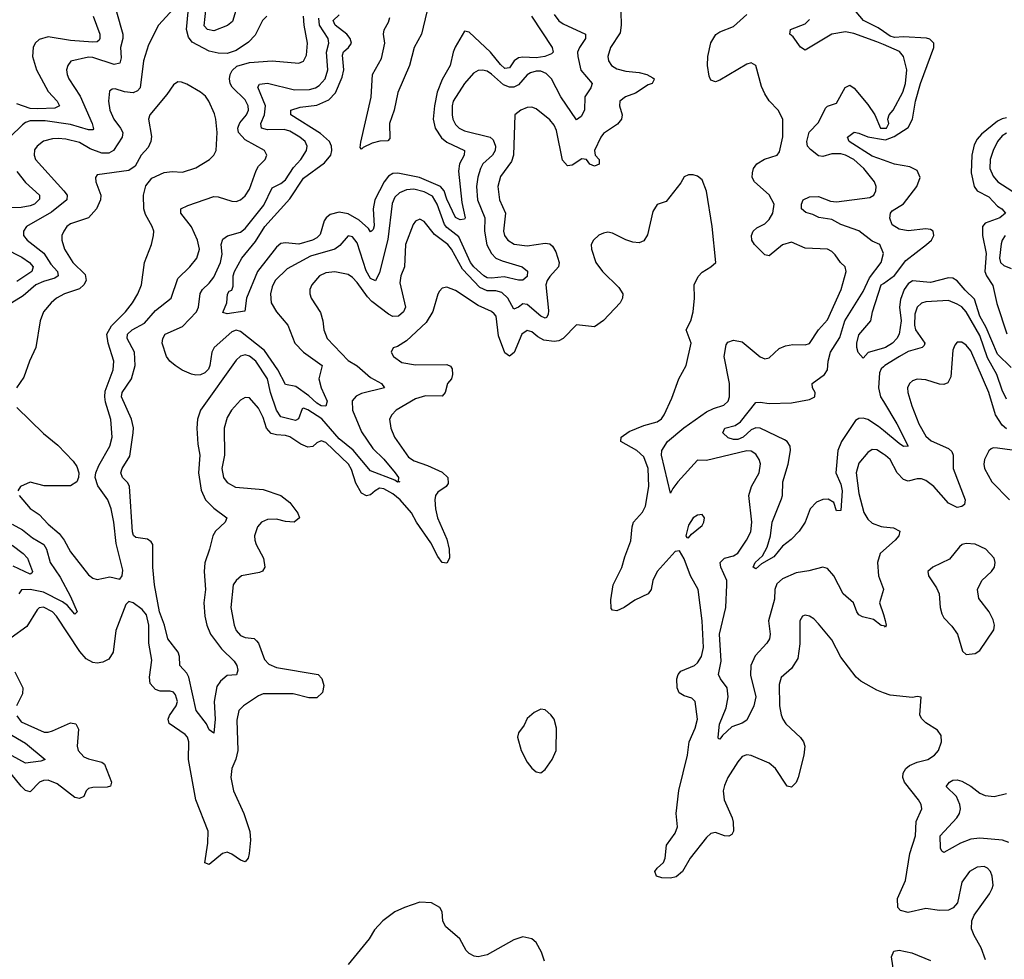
# Model space of a CAD drawing. Header units: inches. Extents: x 1843162 to 1959474, y 907081 to 1016326.
# Tile 288 of 656: x 1916143 to 1920540, y 914838 to 919034. Entities that reach past the tile are written whole.
import ezdxf

# ---------------------------------------------------------------- set-up
doc = ezdxf.new("R2010")
doc.units = ezdxf.units.IN
doc.header["$MEASUREMENT"] = 0
doc.layers.add('B9911', color=7, linetype='Continuous')
doc.layers.add('B9921', color=7, linetype='Continuous')

msp = doc.modelspace()

# ---------------------------------------------------------------- linework, layer by layer
at = {"layer": 'B9911', "color": 5}
for points, elevation in [([(1916830, 919083.5), (1916762.4, 919010), (1916718, 918922), (1916696.8, 918850), (1916681.6, 918730), (1916670, 918717), (1916650, 918708.4), (1916611.8, 918711.8), (1916570, 918725.3), (1916556, 918724), (1916544.7, 918715.3), (1916539.7, 918670), (1916545.3, 918630), (1916563, 918590), (1916593.8, 918550), (1916603.5, 918530), (1916600.8, 918510), (1916562, 918450), (1916541.7, 918438.3), (1916510, 918438.8), (1916457.9, 918457.9), (1916410, 918485.6), (1916350, 918501.1), (1916315.8, 918504.2), (1916290, 918502.3), (1916250, 918491.3), (1916220.7, 918470), (1916210, 918453), (1916208.1, 918430), (1916213.4, 918410), (1916340.7, 918270), (1916354.6, 918250), (1916353.5, 918230), (1916285.1, 918174.9), (1916173.6, 918110), (1916160.2, 918090), (1916161, 918070), (1916176.3, 918050), (1916251.1, 917991.1), (1916283.1, 917943.1), (1916311.6, 917910), (1916315.1, 917890), (1916300.2, 917879.8), (1916250, 917865.7), (1916216.1, 917850), (1916158.4, 917801.6), (1916108.4, 917770)], 660), ([(1917119.1, 919110), (1917093.6, 919026.4), (1917071.2, 919008.8), (1917010, 918984.9), (1916981.6, 918990), (1916967.6, 919007.6), (1916975.6, 919090)], 640), ([(1920000, 918981.1), (1919977.2, 918997.2), (1919910.6, 919030), (1919877.6, 919070), (1919875.1, 919090), (1919890, 919094.5), (1920000, 919090.6)], 620), ([(1916575.4, 919070), (1916604.1, 918970), (1916603.8, 918950), (1916593.4, 918910), (1916595.8, 918864.2), (1916590, 918839.8), (1916565.8, 918834.2), (1916470, 918865), (1916450, 918867.5), (1916371.3, 918848.7), (1916358.2, 918830), (1916353, 918810), (1916354.8, 918790), (1916362.8, 918770), (1916412.8, 918692.8), (1916467.5, 918570), (1916473.1, 918546.9), (1916470, 918543.1), (1916450, 918542.1), (1916370, 918566.3), (1916257.5, 918582.5), (1916190, 918582.2), (1916170, 918575.3), (1916155.7, 918564.3), (1916099.4, 918510)], 640), ([(1916472.1, 919050), (1916501.8, 918970), (1916501.9, 918950), (1916497.5, 918942.5), (1916490, 918935), (1916470, 918934.1), (1916370, 918941.3), (1916270, 918958.3), (1916230, 918945.7), (1916212.9, 918930), (1916203.5, 918910), (1916200.6, 918870), (1916218.6, 918810), (1916270, 918713.8), (1916311, 918670), (1916321.3, 918650), (1916300.9, 918639.1), (1916223.9, 918636.1), (1916190, 918637.4), (1916130, 918658.5)], 620), ([(1918827.2, 919070), (1918829, 919010), (1918824, 918976), (1918781.4, 918910), (1918770.2, 918870), (1918772.8, 918850), (1918786, 918830), (1918810, 918815.3), (1918850, 918804.1), (1918910, 918798.9), (1918943.8, 918790), (1918970, 918775), (1918976.1, 918770), (1918975.5, 918764.5), (1918966.7, 918750), (1918950, 918744.1), (1918893.2, 918706.8), (1918848, 918690), (1918823.5, 918670), (1918822.3, 918650), (1918833.8, 918610), (1918830.1, 918589.9), (1918812.1, 918567.9), (1918750, 918525.6), (1918738.2, 918510), (1918709.4, 918450), (1918712.7, 918430), (1918730.2, 918410), (1918730.2, 918389.8), (1918710, 918380.3), (1918689.1, 918389.1), (1918674, 918410), (1918652.7, 918412.7), (1918610, 918384.5), (1918590, 918381.8), (1918567.7, 918407.7), (1918539.8, 918539.8), (1918530, 918563.5), (1918510, 918587.2), (1918450, 918636.4), (1918430, 918643.9), (1918410, 918642), (1918380.5, 918630), (1918353.7, 918610), (1918348.8, 918430), (1918338.8, 918401.2), (1918290, 918334), (1918278, 918290), (1918286.4, 918230), (1918313.1, 918170), (1918303.5, 918090), (1918307.9, 918070), (1918323.2, 918050), (1918351.8, 918031.8), (1918410, 918023.9), (1918490, 918036.3), (1918510, 918034), (1918522.7, 918022.7), (1918537.4, 917997.4), (1918552.2, 917950), (1918548.8, 917931.2), (1918510, 917887.2), (1918498.4, 917870), (1918492.7, 917850), (1918505.1, 917734.9), (1918502.8, 917717.1), (1918495.5, 917704.5), (1918490, 917701.7), (1918470, 917711), (1918410, 917761.9), (1918390, 917765.9), (1918370, 917749.8), (1918350, 917742.2), (1918323, 917790), (1918295.8, 917815.8), (1918270, 917823.1), (1918230, 917822.9), (1918198.3, 917838.3), (1918120.5, 917920.5), (1918071.1, 918010), (1918054.8, 918030), (1917995.1, 918075.1), (1917950, 918133.5), (1917930, 918143.1), (1917910, 918134.3), (1917900.5, 918119.5), (1917866.2, 918030), (1917861, 917930), (1917845.9, 917890), (1917841.3, 917858.7), (1917865.6, 917750), (1917857, 917730), (1917834.4, 917710), (1917810, 917708.9), (1917790, 917719.7), (1917716.1, 917776.1), (1917696, 917796), (1917650, 917861.2), (1917630, 917883.4), (1917610, 917895.9), (1917550, 917908.4), (1917510, 917903.7), (1917481.5, 917890), (1917448.5, 917850), (1917439.3, 917830), (1917438.2, 917810), (1917444.9, 917790), (1917487, 917727.1), (1917496.8, 917690), (1917500.9, 917650), (1917516.5, 917610), (1917610, 917512.5), (1917650, 917487.8), (1917710, 917436.6), (1917759.5, 917410), (1917771.8, 917390), (1917670, 917364.5), (1917646.4, 917353.6), (1917628.3, 917331.7), (1917628.8, 917291.2), (1917670, 917194), (1917720, 917120), (1917770, 917071.9), (1917820.5, 917010), (1917834.3, 916990), (1917834, 916974), (1917841, 916970), (1917830, 916968.7), (1917818.4, 916978.4), (1917710, 917019.6), (1917632.4, 917112.4), (1917570, 917162.4), (1917492.1, 917252.1), (1917430, 917291.7), (1917410, 917299.2), (1917403.9, 917296.1), (1917388.9, 917251.1), (1917375.2, 917244.8), (1917310, 917260.4), (1917290.7, 917290.7), (1917263, 917370), (1917249.5, 917430), (1917197.3, 917510), (1917170, 917532.1), (1917150, 917536.9), (1917130, 917531.7), (1917110, 917514.1), (1916950.5, 917290), (1916937.2, 917250), (1916934.1, 917210), (1916938.4, 917138.4), (1916947.7, 917090), (1916942.1, 917010), (1916953.5, 916933.5), (1916972.9, 916890), (1917010, 916853.6), (1917068.8, 916810), (1917060.8, 916790), (1917018.2, 916750), (1917005.3, 916730), (1916991.3, 916670), (1916970.7, 916609.3), (1916966.4, 916570), (1916973.2, 916490), (1916966.3, 916430), (1916970.1, 916370.1), (1916979.1, 916330), (1916995.1, 916290), (1917044.7, 916224.7), (1917100.7, 916170), (1917112.6, 916150), (1917117.7, 916130), (1917111.8, 916108.2), (1917070, 916104.9), (1917039.3, 916080.7), (1917023.7, 916056.3), (1917011.2, 915990), (1917016.9, 915910), (1917010, 915848.7), (1916990, 915863.6), (1916977.4, 915890), (1916931.9, 915950), (1916898.3, 916098.3), (1916890, 916115.9), (1916857.8, 916150), (1916857.5, 916190), (1916850.3, 916210), (1916804.9, 916270), (1916790.5, 916330), (1916767.5, 916390), (1916745.3, 916510), (1916737.9, 916590), (1916737.1, 916690), (1916730, 916702.3), (1916713.9, 916713.9), (1916662.2, 916722.2), (1916651.4, 916731.4), (1916646.5, 916746.5), (1916633.6, 916950), (1916625.7, 916965.7), (1916602, 916990), (1916594.5, 917010), (1916601.6, 917030), (1916635.2, 917084.8), (1916650.6, 917190), (1916650.9, 917210.9), (1916642, 917250), (1916598.2, 917350), (1916601.5, 917370), (1916642.5, 917430), (1916659.7, 917490), (1916655.7, 917550), (1916623.4, 917610), (1916624.8, 917630), (1916646.3, 917650), (1916701, 917678.9), (1916750, 917735), (1916819.1, 917790), (1916850, 917878.3), (1916903.4, 917930), (1916934.5, 917970), (1916945.8, 918010), (1916937.5, 918050), (1916910, 918108.7), (1916863.1, 918170), (1916863.5, 918190), (1916894.8, 918205.2), (1917010, 918244.2), (1917030, 918243.2), (1917090, 918224.2), (1917110, 918222.6), (1917130, 918229.3), (1917150, 918247.3), (1917170, 918277.8), (1917198.7, 918361.3), (1917210, 918380.7), (1917239.7, 918410), (1917246.6, 918430), (1917235.8, 918450), (1917150, 918498.2), (1917120.6, 918530), (1917117.6, 918550), (1917120.8, 918559.2), (1917126.8, 918573.2), (1917155.6, 918610), (1917164.6, 918630), (1917164.2, 918650), (1917150, 918676.3), (1917092.4, 918732.4), (1917083.2, 918750), (1917079.9, 918770), (1917083, 918790), (1917092.3, 918807.7), (1917113.4, 918826.6), (1917170, 918843.5), (1917270, 918850.2), (1917390, 918839.7), (1917410.4, 918849.6), (1917424, 918876), (1917428, 918930), (1917413.2, 919010), (1917410.4, 919050)], 660), ([(1918530, 919056.9), (1918550, 919029.4), (1918570, 919015.1), (1918669.3, 918969.3), (1918669.5, 918950), (1918642.5, 918910), (1918634.6, 918890), (1918634.8, 918870), (1918649.2, 918809.2), (1918699.7, 918750), (1918693.7, 918730), (1918667.5, 918690), (1918665.8, 918630), (1918650, 918602), (1918630, 918587.8), (1918559.5, 918690), (1918518.6, 918770), (1918494.2, 918794.2), (1918470, 918804.1), (1918450, 918804.4), (1918423.7, 918796.3), (1918410, 918787.8), (1918370, 918743.6), (1918350, 918732.3), (1918330, 918732.3), (1918304, 918744), (1918250, 918791.7), (1918230, 918803.8), (1918210, 918809.2), (1918190, 918807.1), (1918170, 918795.3), (1918130, 918749.8), (1918079.2, 918670), (1918074.4, 918650), (1918075, 918610), (1918077.6, 918590), (1918090, 918565.7), (1918106.3, 918550), (1918130, 918538.7), (1918243.9, 918510), (1918257.4, 918497.4), (1918267.4, 918470), (1918266.2, 918450), (1918253.9, 918430), (1918211.9, 918390), (1918200.9, 918370), (1918188.9, 918331.1), (1918183.1, 918290), (1918187.3, 918230), (1918220.4, 918150), (1918218.2, 918090), (1918228.7, 918028.7), (1918249.7, 917989.7), (1918269.7, 917969.7), (1918297.2, 917957.2), (1918387.4, 917930), (1918411.3, 917911.3), (1918410, 917886.9), (1918390, 917871.8), (1918370, 917870.7), (1918306.3, 917886.3), (1918250, 917880.7), (1918230, 917882.1), (1918216.4, 917890), (1918171.7, 917930), (1918156.9, 917950), (1918104.9, 918064.9), (1918050, 918105.9), (1918039.5, 918119.5), (1918006.7, 918210), (1917986.7, 918246.7), (1917950, 918265.7), (1917903.1, 918276.9), (1917870, 918275.2), (1917838.8, 918261.2), (1917818.8, 918241.2), (1917806.9, 918213.1), (1917787, 918053), (1917750, 917905.1), (1917732, 917868), (1917710, 917878.8), (1917690, 917912.2), (1917650, 918038.3), (1917630, 918063.9), (1917610, 918068.4), (1917573.4, 918026.6), (1917550.5, 918009.5), (1917441.8, 917978.2), (1917338.1, 917921.9), (1917284.8, 917870), (1917270, 917840.7), (1917262.7, 917810), (1917266.8, 917770), (1917290.2, 917730), (1917340.1, 917670), (1917371.5, 917590), (1917410.1, 917550), (1917494.3, 917490), (1917479.7, 917430), (1917488.9, 917390), (1917516.6, 917330), (1917510, 917308.7), (1917490, 917309.6), (1917470, 917321.9), (1917434.5, 917354.5), (1917376.2, 917396.2), (1917330, 917405.2), (1917295.4, 917470), (1917236.7, 917556.7), (1917130, 917642.5), (1917110, 917648.4), (1917090, 917639.7), (1917011.3, 917570), (1917000.7, 917550), (1916992.4, 917490), (1916986.2, 917473.8), (1916970, 917457.5), (1916950, 917448.6), (1916930, 917446.7), (1916910, 917451.5), (1916869.3, 917469.3), (1916837.1, 917490), (1916813.1, 917510), (1916798.4, 917530), (1916779.3, 917590), (1916781.8, 917610), (1916793, 917630), (1916870, 917664.5), (1916932.7, 917730), (1916942.2, 917750), (1916948.5, 917811.5), (1916959.8, 917830), (1916990, 917857.3), (1917010, 917885.1), (1917040.1, 917950), (1917046.8, 917986.8), (1917043.4, 918030), (1917050, 918054.6), (1917071.6, 918068.4), (1917130, 918085.5), (1917150, 918101.4), (1917233.5, 918206.5), (1917270, 918283), (1917310, 918302.1), (1917330, 918319.2), (1917366.2, 918373.8), (1917399.3, 918410), (1917423.7, 918450), (1917426.3, 918470), (1917417.3, 918490), (1917393.6, 918510), (1917350, 918536), (1917324.1, 918544.1), (1917250, 918542.2), (1917223.7, 918550), (1917220.6, 918570), (1917236.9, 918610), (1917240.4, 918650), (1917207.3, 918732.7), (1917213.6, 918746.4), (1917250, 918750.1), (1917370, 918720.7), (1917436.8, 918723.2), (1917463.5, 918730), (1917480.3, 918739.7), (1917506.8, 918770), (1917519.7, 918810), (1917513.5, 918890), (1917523.3, 918930), (1917520.1, 918950), (1917481.5, 919010), (1917478.8, 919041.2)], 640), ([(1917246.5, 919050), (1917228.1, 919030), (1917194.2, 918965.8), (1917165.6, 918934.4), (1917110, 918896), (1917070, 918882.6), (1917030, 918884.5), (1916990, 918893.9), (1916914.1, 918934.1), (1916896.7, 918956.7), (1916888.5, 918990), (1916895, 919070)], 660), ([(1918427.9, 919050), (1918520.4, 918910), (1918525.8, 918890), (1918518.3, 918881.7), (1918487.6, 918870), (1918450, 918863.5), (1918390, 918866.8), (1918370, 918863.6), (1918351.7, 918850), (1918330, 918818.9), (1918310, 918816.9), (1918290, 918834.6), (1918245.4, 918890), (1918150, 918978.4), (1918130, 918982.4), (1918088.1, 918911.9), (1918078.6, 918890), (1918065.7, 918830), (1918030, 918767.1), (1918007.7, 918710), (1917995.4, 918650), (1917989.1, 918590), (1917998.4, 918550), (1918026.8, 918506.8), (1918050, 918487.3), (1918130.2, 918450), (1918128.7, 918430), (1918107.3, 918390), (1918102.5, 918357.5), (1918117.4, 918217.4), (1918132.8, 918150), (1918130, 918144), (1918110, 918141.1), (1918090, 918151.6), (1918050, 918232.2), (1918038.7, 918270), (1918022.6, 918290), (1917929.1, 918330), (1917831.6, 918348.4), (1917810, 918347.1), (1917790, 918335.5), (1917771.1, 918310), (1917729.7, 918230), (1917722.1, 918190), (1917726.3, 918113.7), (1917722.2, 918097.8), (1917714.4, 918090), (1917710, 918087.6), (1917701.3, 918101.3), (1917658.9, 918138.9), (1917610, 918167.3), (1917570, 918174.5), (1917530, 918164.3), (1917511.6, 918150), (1917503.3, 918136.7), (1917484.7, 918075.3), (1917470, 918060.2), (1917450.2, 918050), (1917390, 918032.1), (1917330, 918037.2), (1917310, 918034.4), (1917290, 918018.4), (1917205.7, 917910), (1917155.8, 917790), (1917148, 917732), (1917070, 917720.3), (1917050, 917726), (1917067.9, 917770), (1917071.1, 917808.9), (1917078, 917822), (1917090, 917826.4), (1917096, 917844), (1917096.4, 917890), (1917101.8, 917910), (1917135.8, 917970), (1917195.8, 918044.2), (1917237.5, 918110), (1917350, 918235), (1917410, 918326.9), (1917504.6, 918395.4), (1917533.1, 918430), (1917537.5, 918450), (1917535.6, 918470), (1917526.6, 918490), (1917486.2, 918526.2), (1917354.2, 918610), (1917353.5, 918630), (1917396.4, 918643.6), (1917470, 918652.8), (1917523.2, 918676.8), (1917552.9, 918707.1), (1917582.6, 918777.4), (1917590.9, 918810), (1917584, 918876), (1917589.1, 918890.9), (1917611.4, 918910), (1917624.4, 918930), (1917619.2, 918950), (1917604.8, 918970), (1917552, 919010), (1917543.7, 919030), (1917570, 919055.4)], 620), ([(1917961.7, 919070), (1917937.3, 918970), (1917904.1, 918910), (1917884.2, 918830), (1917831.5, 918708.5), (1917815.5, 918630), (1917794.7, 918570), (1917796.7, 918503.3), (1917786.5, 918493.5), (1917751.3, 918491.3), (1917717.1, 918482.9), (1917676.4, 918463.6), (1917670, 918456), (1917663.9, 918463.9), (1917666.7, 918486.7), (1917712.1, 918687.9), (1917718.6, 918790), (1917758.7, 918861.3), (1917773.4, 918930), (1917768.2, 918970), (1917771.1, 918988.9), (1917790, 919022.5), (1917796, 919044)], 580), ([(1920000, 916326.9), (1919990, 916328.4), (1919955.7, 916355.7), (1919907.1, 916367.1), (1919890, 916376.9), (1919880.8, 916390), (1919866.3, 916430), (1919819.8, 916470), (1919778, 916550), (1919750, 916583.6), (1919729.6, 916589.6), (1919667.2, 916572.8), (1919610, 916563.9), (1919550, 916537.7), (1919524.7, 916515.3), (1919515.5, 916490), (1919513, 916447), (1919486.7, 916350), (1919494.2, 916290), (1919491, 916270), (1919479.4, 916250), (1919427, 916192.9), (1919408.5, 916150), (1919407, 916107), (1919430, 916011), (1919422.1, 915970), (1919390, 915906), (1919370, 915893.3), (1919323.4, 915876.7), (1919282, 915838), (1919270, 915820.7), (1919263.5, 915823.5), (1919262.4, 915830), (1919268.4, 915888.4), (1919298.3, 915961.7), (1919306.9, 916010), (1919301.9, 916050), (1919272.3, 916090), (1919263.2, 916110), (1919276.2, 916170), (1919267.5, 916290), (1919296.1, 916410), (1919300.8, 916510), (1919300.1, 916530), (1919274.6, 916590), (1919270.7, 916610), (1919289.7, 916630), (1919330, 916639.8), (1919350, 916651.8), (1919388.6, 916710), (1919407.3, 916747.2), (1919412.9, 916790), (1919399.4, 916910), (1919410.5, 916949.5), (1919444.6, 917010), (1919450.6, 917050.6), (1919445.3, 917070), (1919430, 917093.7), (1919410, 917107.4), (1919390, 917109), (1919210, 917066.1), (1919170, 917067), (1919082.5, 916970), (1919059.7, 916940.3), (1919050, 916919.3), (1919009, 917090), (1919010.8, 917110), (1919035.6, 917150), (1919108.7, 917211.3), (1919210, 917282.7), (1919241.6, 917298.4), (1919287.1, 917312.9), (1919306.4, 917330), (1919313.3, 917350), (1919313.3, 917410), (1919288.4, 917530), (1919298.3, 917581.7), (1919305.6, 917594.4), (1919330, 917603.8), (1919370, 917595), (1919450, 917528.7), (1919470, 917519.3), (1919490, 917523.8), (1919534.6, 917565.4), (1919562.4, 917577.6), (1919596.2, 917583.8), (1919650, 917581.6), (1919670, 917587.7), (1919710.7, 917649.3), (1919750, 917693.4), (1919811.1, 917830), (1919833.2, 917910), (1919829.8, 917930), (1919808.5, 917950), (1919784.5, 917984.5), (1919770, 917999.7), (1919750, 918009.8), (1919650, 918013.6), (1919590, 918041.4), (1919550, 918028.4), (1919490, 917979.7), (1919470, 917983.5), (1919423.7, 918030), (1919412.4, 918050), (1919411.6, 918070), (1919418.8, 918090), (1919435.1, 918104.9), (1919470, 918123.2), (1919490, 918141.6), (1919506.9, 918170), (1919511.9, 918210), (1919490, 918252.2), (1919424, 918310), (1919414.5, 918330), (1919414.8, 918350), (1919420.3, 918370), (1919434.3, 918390), (1919469.1, 918410.9), (1919525.1, 918430), (1919536.4, 918443.6), (1919551.5, 918511.5), (1919550.8, 918590.8), (1919529.6, 918630), (1919490, 918671.5), (1919470, 918702.9), (1919456.1, 918736.1), (1919429.6, 918829.6), (1919410, 918840.9), (1919390, 918836.2), (1919270, 918763.5), (1919250, 918756.3), (1919230, 918764.5), (1919222.2, 918782.2), (1919214.6, 918830), (1919215.3, 918870), (1919230, 918930.4), (1919251.9, 918968.1), (1919270, 918980.2), (1919330, 919004.6), (1919390, 919056.8)], 660), ([(1920000, 918923), (1919970, 918936), (1919868.1, 918971.9), (1919830, 918979.9), (1919769.7, 918970.3), (1919650, 918898.2), (1919630, 918911), (1919597.2, 918957.2), (1919582, 918970), (1919585.1, 918990), (1919650, 919016.1), (1919670, 919035)], 640), ([(1916141.5, 916910), (1916190, 916851.1), (1916230, 916825), (1916270, 916780.9), (1916320.2, 916740.2), (1916342.1, 916710), (1916370, 916658), (1916450, 916554.9), (1916470, 916540.3), (1916490, 916534.9), (1916545.5, 916545.5), (1916590, 916536), (1916601.2, 916550), (1916604.1, 916575.9), (1916574.5, 916694.5), (1916563.7, 916790), (1916551.3, 916850), (1916537.1, 916890), (1916492, 916952), (1916481, 916990), (1916483.2, 917010), (1916496.2, 917043.8), (1916545.2, 917130), (1916556.3, 917170), (1916550, 917249.3), (1916525.9, 917325.9), (1916522.8, 917350), (1916525.2, 917374.8), (1916560.2, 917470), (1916564.2, 917510), (1916537.9, 917590), (1916532.7, 917630), (1916553.4, 917666.6), (1916615.7, 917730), (1916646.4, 917770), (1916671.4, 917810), (1916687.5, 917850), (1916701, 917950), (1916732, 918030), (1916741.5, 918070), (1916742, 918090), (1916735.5, 918110), (1916704.6, 918164.6), (1916697.8, 918190), (1916695.5, 918250), (1916707, 918293), (1916733.3, 918326.7), (1916787.8, 918352.2), (1916823.8, 918356.2), (1916870, 918353.8), (1916930, 918373), (1916991.2, 918410), (1917010.6, 918429.4), (1917020.3, 918450), (1917024.6, 918530), (1917018.9, 918590), (1917013.8, 918613.8), (1916987.8, 918670), (1916972.9, 918692.9), (1916951.3, 918710), (1916890, 918746), (1916865.3, 918754.7), (1916850, 918756.3), (1916830, 918743.6), (1916800.3, 918699.7), (1916724.9, 918610), (1916718.2, 918590), (1916732.5, 918512.5), (1916729.5, 918490), (1916716.5, 918463.5), (1916685.2, 918430), (1916659.6, 918380.4), (1916630, 918361.4), (1916490, 918341.6), (1916481.1, 918330), (1916483.6, 918310), (1916505.4, 918250), (1916504.2, 918230), (1916486.7, 918190), (1916450.1, 918149.9), (1916370, 918122), (1916353.8, 918110), (1916340.2, 918090), (1916332, 918070), (1916331, 918050), (1916343.9, 918010), (1916380.8, 917950), (1916436.3, 917896.3), (1916439.8, 917870), (1916430.4, 917849.6), (1916410, 917832.1), (1916342.7, 917810), (1916308, 917790), (1916283.6, 917770), (1916249.2, 917730), (1916234.2, 917690), (1916215.1, 917570), (1916187.1, 917510), (1916161.9, 917438.1), (1916128.4, 917390)], 680), ([(1920000, 917200.2), (1919978.3, 917218.3), (1919930, 917248.4), (1919910, 917255.2), (1919890, 917253.9), (1919875.8, 917244.2), (1919812.3, 917150), (1919796, 917110), (1919787, 917010), (1919810, 916959.6), (1919816, 916930), (1919810, 916842), (1919790, 916841.2), (1919778.5, 916878.5), (1919753.2, 916893.2), (1919730, 916892.1), (1919701, 916879), (1919673.4, 916850), (1919650, 916789.7), (1919623.9, 916750), (1919587.5, 916712.5), (1919550, 916683.1), (1919510, 916635.6), (1919455.9, 916604.1), (1919430, 916581.5), (1919418, 916590), (1919427.4, 916610), (1919459.9, 916640.1), (1919481.5, 916678.5), (1919496, 916730), (1919503.4, 916790), (1919545.6, 916894.4), (1919549.9, 916910), (1919550.8, 916970), (1919575.4, 917050), (1919585.4, 917110), (1919583.9, 917130), (1919570.6, 917150), (1919558.1, 917158.1), (1919450, 917209.5), (1919430, 917210.9), (1919410, 917203.1), (1919374.1, 917170), (1919350, 917159.9), (1919330, 917159.2), (1919306.3, 917166.3), (1919283.2, 917190), (1919291.5, 917210), (1919338.6, 917221.4), (1919362.3, 917237.7), (1919430, 917324.7), (1919450, 917326.8), (1919490, 917320.2), (1919590, 917322.6), (1919670, 917338), (1919693.3, 917350), (1919694.5, 917370), (1919683.1, 917390), (1919681.7, 917410), (1919736.4, 917450), (1919749.8, 917470), (1919753.6, 917510), (1919763.6, 917550), (1919805.1, 917614.9), (1919828.4, 917690), (1919910, 917820.9), (1919937.9, 917882.1), (1919990.6, 917950), (1919999.9, 917990), (1919984.4, 918030), (1919950, 918045.2), (1919890, 918090.8), (1919810, 918120.3), (1919770, 918141.5), (1919711.1, 918151.1), (1919684.5, 918164.5), (1919652.9, 918172.9), (1919634.2, 918190), (1919634.4, 918210), (1919641, 918230), (1919670, 918243.3), (1919710, 918244), (1919763.9, 918223.9), (1919790, 918221.3), (1919940, 918240), (1919956.8, 918250), (1919965.8, 918270), (1919967, 918290), (1919960.3, 918310), (1919912.5, 918370), (1919868, 918410), (1919830.6, 918430), (1919810, 918435.3), (1919770, 918435.7), (1919730, 918423.6), (1919710, 918426.5), (1919674.1, 918454.1), (1919661.7, 918470), (1919657.3, 918490), (1919667.9, 918532.1), (1919710, 918574.5), (1919741.4, 918638.6), (1919750, 918647.5), (1919790, 918662.2), (1919828.6, 918731.4), (1919850, 918741.8), (1919870, 918728), (1919930, 918656), (1919961.7, 918610), (1919987, 918550), (1920000, 918550)], 640), ([(1920000, 918406.9), (1919950, 918425.3), (1919846.8, 918490), (1919839.8, 918510), (1919870, 918531.6), (1919890, 918528.1), (1919930.8, 918510.8), (1920000, 918499.6)], 620), ([(1916130, 918356.3), (1916170, 918306.6), (1916231.2, 918251.2), (1916232.1, 918232.1), (1916210.2, 918210), (1916190, 918202.3), (1916150, 918195.3), (1916090, 918193.6)], 640), ([(1920000, 916028.5), (1919970, 916039.7), (1919899.6, 916079.6), (1919878.7, 916098.7), (1919810, 916187.8), (1919770, 916264.2), (1919710, 916336.3), (1919690, 916358), (1919670, 916371.1), (1919650, 916374.7), (1919638.8, 916370), (1919627.4, 916350), (1919627, 916247), (1919617.8, 916182.2), (1919590, 916137.6), (1919542.8, 916097.2), (1919535.1, 916064.9), (1919536.5, 915970), (1919543.2, 915930), (1919551.4, 915910), (1919564, 915890), (1919630, 915828.2), (1919642.6, 915810), (1919648.9, 915790), (1919644.2, 915750), (1919619.3, 915650), (1919610, 915628), (1919590, 915606.9), (1919570, 915611.3), (1919517.7, 915690), (1919490, 915714.8), (1919410, 915748.7), (1919390, 915750.8), (1919370, 915743.5), (1919350, 915720.7), (1919306, 915650), (1919290, 915615.1), (1919284.4, 915590), (1919289, 915550), (1919324.4, 915470), (1919329.1, 915450), (1919330.2, 915409.8), (1919323.7, 915396.3), (1919310, 915388), (1919290, 915389.8), (1919250, 915404.1), (1919230, 915399.8), (1919210, 915382.2), (1919137.5, 915290), (1919103.6, 915230), (1919074.2, 915205.8), (1919050, 915200.1), (1919010, 915201.6), (1918987, 915210), (1918979.9, 915230), (1918990, 915245.8), (1919018.5, 915270), (1919025.9, 915290), (1919031.9, 915348.1), (1919070, 915401.8), (1919080.4, 915430), (1919074.2, 915490), (1919087.2, 915592.8), (1919124.5, 915750), (1919132.2, 915810), (1919159, 915870), (1919169.8, 915910), (1919159.8, 915990), (1919144.7, 916004.7), (1919110, 916014.6), (1919088.4, 916028.4), (1919079.2, 916050), (1919077.3, 916090), (1919083.9, 916110), (1919095.7, 916124.3), (1919156.4, 916150), (1919170, 916162.2), (1919187.7, 916190), (1919196, 916230), (1919191.3, 916350), (1919172.8, 916490), (1919139.1, 916550), (1919110, 916626), (1919090, 916662), (1919070, 916659.3), (1918989.2, 916570), (1918970.2, 916530), (1918963.6, 916490), (1918950.2, 916469.8), (1918890, 916442.4), (1918843.1, 916410), (1918810, 916394.7), (1918790, 916396.9), (1918784.2, 916404.2), (1918783.2, 916443.2), (1918793.7, 916510), (1918832.5, 916587.5), (1918844.9, 916635.1), (1918872.3, 916707.7), (1918877.5, 916770), (1918884.2, 916790), (1918924.6, 916835.4), (1918937.8, 916862.2), (1918952.8, 916950), (1918949.3, 917030), (1918930, 917082.8), (1918898.7, 917110), (1918827, 917150), (1918829.5, 917170), (1918865.4, 917194.6), (1918930, 917221.6), (1918990, 917238.6), (1919008.9, 917251.1), (1919021.7, 917270), (1919055.2, 917344.8), (1919086.4, 917430), (1919119.2, 917490), (1919141.4, 917590), (1919119.7, 917650), (1919140.4, 917690), (1919151, 917730), (1919156.3, 917790), (1919155.1, 917850), (1919172.7, 917887.3), (1919190, 917907.3), (1919229.6, 917930.4), (1919252.3, 917950), (1919234.7, 918110), (1919210, 918268), (1919190, 918319), (1919170, 918335.3), (1919150, 918341.2), (1919130, 918341.2), (1919110, 918332.7), (1919094.9, 918305.1), (1919030, 918222.7), (1918990, 918208.7), (1918970, 918178), (1918946, 918074), (1918930, 918046), (1918910, 918038.3), (1918880.9, 918040.9), (1918850, 918051.1), (1918790, 918081.3), (1918770, 918084.7), (1918750, 918081.3), (1918730, 918071.5), (1918705.5, 918050), (1918694.9, 918030), (1918695.8, 918010), (1918716, 917950), (1918745.7, 917910), (1918818.9, 917838.9), (1918836.4, 917810), (1918834.4, 917790), (1918823.8, 917770), (1918750, 917691.6), (1918710, 917662), (1918630, 917672), (1918569.7, 917610.3), (1918550, 917600.5), (1918530, 917597.2), (1918483.7, 917603.7), (1918457.6, 917617.6), (1918430, 917640.2), (1918410, 917645.6), (1918386, 917630), (1918351.3, 917548.7), (1918330, 917531), (1918310, 917547), (1918281.8, 917621.8), (1918270.3, 917710), (1918261.4, 917721.4), (1918250, 917731.7), (1918190, 917757.8), (1918090, 917825.3), (1918050, 917839.7), (1918030, 917835.6), (1918017.5, 917822.5), (1918010, 917809.2), (1917988.2, 917731.8), (1917957.9, 917682.1), (1917870, 917600.3), (1917830, 917575.4), (1917810.5, 917569.5), (1917802, 917550), (1917812.7, 917530), (1917850, 917504.1), (1917910, 917492.4), (1918050, 917494.7), (1918067.7, 917487.7), (1918074.6, 917474.6), (1918076.3, 917450), (1918072.1, 917430), (1918053.4, 917410), (1918043.7, 917370), (1918030, 917353.6), (1917955, 917355), (1917910, 917340.9), (1917824.7, 917290), (1917804.7, 917270), (1917794, 917250), (1917801.2, 917210), (1917817, 917170), (1917880.1, 917080.1), (1917904, 917064), (1917963.6, 917043.6), (1918030, 917013.9), (1918054.4, 916990), (1918056.5, 916963.5), (1918047.9, 916950), (1918010, 916923.9), (1918000.2, 916910), (1917996.4, 916890), (1917999.4, 916850), (1918009.3, 916810), (1918050, 916714.3), (1918061.3, 916670), (1918063.1, 916630), (1918050, 916608), (1918030, 916609.6), (1918010, 916637.2), (1917978.5, 916698.5), (1917915.7, 916790), (1917892.2, 916832.2), (1917842.5, 916890), (1917810, 916917.3), (1917770, 916938.9), (1917750, 916941.5), (1917730, 916931), (1917710, 916912.5), (1917692.1, 916907.9), (1917670, 916919.5), (1917644.5, 916964.5), (1917625.6, 917025.6), (1917611.6, 917050), (1917510, 917145.9), (1917490, 917153.8), (1917470, 917144.1), (1917452.3, 917127.7), (1917430, 917124.8), (1917398.3, 917138.3), (1917350, 917170.9), (1917330, 917178.1), (1917290, 917180.1), (1917266.8, 917186.8), (1917245, 917210), (1917230, 917257.4), (1917210, 917299.2), (1917170, 917345.1), (1917150, 917346.6), (1917130, 917335.4), (1917088.9, 917290), (1917070, 917258), (1917055.9, 917210), (1917057.8, 917090), (1917046.4, 917030), (1917054, 916990), (1917070, 916967.6), (1917107.3, 916947.3), (1917230, 916935.6), (1917310.1, 916910.1), (1917350, 916877.5), (1917384.7, 916830), (1917392.4, 916810), (1917369, 916791), (1917330, 916792.8), (1917290, 916803.5), (1917250, 916802.6), (1917223.2, 916790), (1917205.2, 916770), (1917192.3, 916730), (1917193.4, 916710), (1917199.7, 916690), (1917232.4, 916630), (1917237.7, 916590), (1917228.2, 916571.8), (1917214.6, 916565.4), (1917134.4, 916550), (1917109.5, 916530.5), (1917096.5, 916510), (1917085.6, 916410), (1917101.5, 916330), (1917110, 916307.2), (1917130, 916283.9), (1917150, 916275.2), (1917190, 916270.2), (1917201, 916261), (1917210.1, 916250.1), (1917236.4, 916176.4), (1917255.8, 916155.8), (1917290, 916141.3), (1917476.3, 916110), (1917492.4, 916092.4), (1917501.5, 916061.5), (1917496.1, 916030), (1917470, 916006.4), (1917434.6, 916005.4), (1917364.1, 916024.1), (1917230, 916024.2), (1917210, 916015.4), (1917142.3, 915970), (1917121.6, 915950), (1917113.4, 915906.6), (1917117, 915770), (1917108.3, 915731.7), (1917090.1, 915690), (1917086.3, 915650), (1917097.5, 915590), (1917144, 915490), (1917170.3, 915409.7), (1917173.7, 915370), (1917167.4, 915310), (1917163.1, 915290), (1917150, 915274), (1917130, 915280.4), (1917090, 915307.9), (1917070, 915316), (1917049.6, 915310.4), (1916990, 915262), (1916970, 915269.4), (1916983.8, 915356.2), (1916985.4, 915410), (1916929.9, 915549.9), (1916897.5, 915730), (1916898.9, 915810), (1916892.2, 915830), (1916881.9, 915841.9), (1916811.2, 915891.2), (1916806.8, 915910), (1916812.8, 915927.2), (1916842.7, 915970), (1916847.6, 915990), (1916838.6, 916018.6), (1916830, 916030.7), (1916815.2, 916035.2), (1916770, 916035), (1916750, 916042.4), (1916726.2, 916070), (1916722.4, 916097.6), (1916733.4, 916173.4), (1916719.4, 916250), (1916720.2, 916330), (1916710, 916376.4), (1916690, 916400.4), (1916650, 916429.6), (1916630, 916436), (1916617.3, 916422.7), (1916572.7, 916307.2), (1916561, 916210), (1916540.8, 916179.2), (1916514.8, 916165.2), (1916490, 916161.2), (1916470, 916163.9), (1916440.5, 916180.5), (1916412.5, 916212.5), (1916308.4, 916370), (1916290, 916389.9), (1916249.5, 916410.5), (1916230, 916407.9), (1916221.3, 916398.7), (1916175.5, 916324.5), (1916105.6, 916274.4)], 680), ([(1916074.6, 918014.6), (1916153.4, 917973.4), (1916186.9, 917950), (1916203.9, 917930), (1916197.7, 917910), (1916130, 917865.4)], 640), ([(1920000, 917567.2), (1919931.5, 917548.5), (1919910, 917522.7), (1919887.6, 917547.6), (1919881.3, 917570), (1919881.5, 917590), (1919890, 917626.4), (1919943.9, 917690), (1919951.9, 917730), (1919990.5, 917850), (1920000, 917856.6)], 620), ([(1920000, 917484), (1919990, 917474.7), (1919983, 917457), (1919978.7, 917390), (1919987.5, 917350), (1920000, 917329.4)], 640), ([(1916130, 917302.8), (1916250, 917186.5), (1916314.2, 917134.2), (1916382.8, 917062.8), (1916398.5, 917038.5), (1916406.7, 917010), (1916406, 916990), (1916397.8, 916970), (1916370, 916952.5), (1916252.9, 916952.9), (1916190, 916968.7), (1916146.4, 916950), (1916135.3, 916930)], 680), ([(1920000, 917093.9), (1919970, 917113.1), (1919950, 917114.3), (1919930, 917101.7), (1919890, 917054.3), (1919878.9, 917010), (1919890, 916918), (1919913.2, 916833.2), (1919930, 916803.2), (1919950, 916785.5), (1919990, 916771.4), (1920000, 916770.1)], 660), ([(1916110, 916781.4), (1916156.1, 916756.1), (1916200, 916720), (1916251.2, 916690), (1916262.8, 916670), (1916279.1, 916610), (1916324.3, 916544.3), (1916370, 916459), (1916400.3, 916390), (1916390, 916379.7), (1916357.5, 916417.5), (1916334.5, 916434.5), (1916250, 916478.2), (1916190.1, 916489.9), (1916152.1, 916487.9), (1916138.9, 916470)], 660), ([(1916110, 916687.4), (1916159.4, 916650), (1916177.5, 916630), (1916200.2, 916570), (1916197.9, 916562.1), (1916190, 916557.6), (1916113.8, 916593.8)], 640), ([(1920000, 916663.4), (1919984.9, 916650), (1919973.2, 916610), (1919977.4, 916550), (1920000, 916490.5)], 660), ([(1920000, 916489.4), (1919982.8, 916430), (1920000, 916377.3)], 660), ([(1916121.7, 916121.7), (1916157.3, 916050), (1916156.6, 916023.4), (1916129, 915970)], 680), ([(1916130, 915925.5), (1916150, 915898.6), (1916252.2, 915852.2), (1916270, 915852.1), (1916290, 915858.9), (1916370, 915894.6), (1916394.6, 915890), (1916405.6, 915865.6), (1916399.8, 915790), (1916404.1, 915770), (1916430, 915742.7), (1916450, 915733.4), (1916510, 915719), (1916522.4, 915710), (1916552.8, 915630), (1916548.1, 915611.9), (1916533.6, 915606.4), (1916470, 915605.5), (1916450, 915600.7), (1916440.2, 915590), (1916430, 915565.4), (1916410, 915556), (1916390, 915561.2), (1916310, 915622.4), (1916270, 915638.1), (1916250, 915637.4), (1916231.2, 915628.8), (1916190, 915585.4), (1916170, 915592.8), (1916150, 915612.1), (1916086.6, 915690)], 680), ([(1916090, 915850.1), (1916170, 915803.3), (1916256.4, 915730), (1916237.1, 915722.9), (1916170, 915713.5), (1916110, 915746.6)], 660), ([(1918486, 914830), (1918473, 914870), (1918450, 914912.7), (1918430, 914929.2), (1918390, 914939.3), (1918350, 914924.5), (1918230, 914857.6), (1918190, 914849.6), (1918172.3, 914852.3), (1918150, 914864), (1918137.5, 914877.5), (1918109, 914930), (1918044.8, 914984.8), (1918032.7, 915010), (1918029.4, 915050), (1918019.3, 915070), (1917982, 915090), (1917930, 915092.8), (1917861, 915070), (1917818.8, 915050), (1917764.9, 915010), (1917727.7, 914970), (1917704, 914930), (1917610, 914815.3)], 720)]:
    msp.add_lwpolyline(points, dxfattribs=dict(at, elevation=elevation))
for points, elevation in [([(1919190, 916825.2), (1919170, 916822), (1919150.8, 916810), (1919130, 916777.2), (1919118, 916730), (1919122, 916722), (1919130, 916721), (1919142.5, 916737.5), (1919190, 916776), (1919198, 916790), (1919200.9, 916810)], 680), ([(1918470, 915955.1), (1918439.9, 915940.1), (1918410, 915914), (1918395.9, 915884.1), (1918371, 915850), (1918366.8, 915830), (1918382.8, 915770), (1918410, 915718), (1918430, 915691.3), (1918450, 915676), (1918470, 915671.3), (1918490, 915686), (1918520.9, 915730), (1918539.5, 915770), (1918540.9, 915870), (1918529.4, 915910), (1918514.5, 915930), (1918490, 915952)], 720)]:
    msp.add_lwpolyline(points, close=True, dxfattribs=dict(at, elevation=elevation))
at = {"layer": 'B9921', "color": 5}
for points, elevation in [([(1920000, 918499.6), (1920010, 918498), (1920048, 918512), (1920110, 918553), (1920129.9, 918590), (1920142.6, 918670), (1920165.5, 918750), (1920225, 918910), (1920225, 918930), (1920207.1, 918947.1), (1920192.1, 918952.1), (1920090, 918957.1), (1920050, 918954.6), (1920030, 918960), (1920000, 918981.1)], 620), ([(1920000, 918550), (1920013.6, 918550), (1920024.4, 918570), (1920019.7, 918590), (1920025.5, 918610), (1920042.8, 918630), (1920087.1, 918710), (1920098.8, 918750), (1920105.2, 918810), (1920090, 918869.6), (1920071.9, 918891.9), (1920000, 918923)], 640), ([(1920550, 918595.3), (1920530, 918592.1), (1920510, 918581.5), (1920437.3, 918522.7), (1920418.7, 918501.3), (1920404.9, 918475.1), (1920395.2, 918430), (1920391.1, 918351.1), (1920405.3, 918290), (1920419, 918270), (1920470, 918242.5), (1920510, 918201.7), (1920529.2, 918190), (1920545.2, 918170), (1920520.2, 918150), (1920454.9, 918125.1), (1920442.8, 918110), (1920442.7, 918070), (1920459.4, 917990), (1920453.4, 917910), (1920460.1, 917890), (1920487.8, 917847.8), (1920506.2, 917766.2), (1920551.3, 917631.3)], 620), ([(1920550, 918527), (1920530, 918515.9), (1920510.1, 918490), (1920490, 918449.7), (1920476.9, 918410), (1920474.6, 918370), (1920490, 918335.2), (1920510.5, 918310.5), (1920620.1, 918240.1)], 640), ([(1920000, 917856.6), (1920050, 917891.5), (1920100.8, 917959.2), (1920191.8, 918030), (1920214.2, 918050), (1920225.7, 918070), (1920222.4, 918090), (1920210, 918098), (1920190, 918100.7), (1920110, 918091.9), (1920070, 918099), (1920038.5, 918118.5), (1920028.2, 918148.2), (1920031.6, 918170), (1920038.9, 918181.1), (1920090, 918212.5), (1920149.9, 918290), (1920163.4, 918330), (1920150, 918360.4), (1920117.7, 918377.7), (1920050, 918388.6), (1920000, 918406.9)], 620), ([(1920544.1, 918070), (1920529.7, 918050.3), (1920526.1, 918033.9), (1920517.7, 917970), (1920522.8, 917950), (1920537, 917937), (1920570, 917923.3)], 640), ([(1920570, 917481.5), (1920510, 917540.5), (1920459.1, 917659.1), (1920430.5, 917710), (1920406.9, 917786.9), (1920365.7, 917825.7), (1920330, 917868.5), (1920310, 917880.1), (1920290, 917881.1), (1920210, 917860.1), (1920130, 917867.6), (1920110, 917855.3), (1920093.1, 917830), (1920075.6, 917784.4), (1920071.9, 917750), (1920079.2, 917690), (1920070.6, 917630), (1920060.2, 917610), (1920040.7, 917590), (1920010, 917569.9), (1920000, 917567.2)], 620), ([(1920550, 917339.3), (1920530, 917379.4), (1920506.4, 917450), (1920464.3, 917524.3), (1920430, 917623.9), (1920370.2, 917730.2), (1920350, 917751.5), (1920330, 917764.6), (1920290, 917779.9), (1920190, 917774.5), (1920170, 917768.4), (1920150, 917750.8), (1920141, 917719), (1920138.2, 917670), (1920142.8, 917650), (1920185, 917590), (1920181.4, 917578.6), (1920172.4, 917570), (1920110, 917552.5), (1920071.6, 917530), (1920006.4, 917490), (1920000, 917484)], 640), ([(1920550, 917207.1), (1920530, 917223.1), (1920500.8, 917270), (1920470, 917368.7), (1920390, 917555.6), (1920370, 917580.4), (1920350, 917594.3), (1920330, 917594), (1920318.9, 917581.1), (1920310, 917559), (1920300.9, 917439.1), (1920288, 917412), (1920270, 917404.9), (1920250, 917406.4), (1920190, 917425.7), (1920150, 917428.7), (1920130, 917421.5), (1920116, 917410), (1920107.5, 917390), (1920108.6, 917370), (1920126.6, 917310), (1920158.3, 917230), (1920190, 917174), (1920213.9, 917153.9), (1920290, 917119), (1920306.2, 917106.2), (1920310.7, 917090), (1920311, 917030), (1920365.2, 916890), (1920362.4, 916870), (1920350, 916859.7), (1920330, 916856), (1920290, 916875), (1920224.9, 916950), (1920190, 916976.1), (1920170, 916983.2), (1920150, 916983.6), (1920110, 916974.2), (1920090, 916980.5), (1920061.8, 917010), (1920030, 917069.8), (1920010, 917087.5), (1920000, 917093.9)], 660), ([(1920000, 917329.4), (1920060.1, 917230), (1920110, 917129.6), (1920090, 917129), (1920070, 917142), (1920000, 917200.2)], 640), ([(1920607.5, 917107.5), (1920510, 917121.4), (1920490, 917122.6), (1920481.6, 917118.4), (1920470, 917109.4), (1920451.5, 917070), (1920448, 917050), (1920451.6, 917030), (1920484, 916970), (1920563.6, 916890)], 680), ([(1920000, 916770.1), (1920044.4, 916764.5), (1920073.7, 916750), (1920068.9, 916730), (1920052.4, 916710), (1920000, 916663.4)], 660), ([(1920000, 916490.5), (1920000.2, 916490), (1920000, 916489.4)], 660), ([(1920000, 916377.3), (1920008.4, 916351.6), (1920012.6, 916330), (1920010, 916321.2), (1920006, 916326), (1920000, 916326.9)], 660), ([(1920456.3, 914836.3), (1920435.8, 914890), (1920404.5, 914944.5), (1920393.7, 914973.7), (1920395.1, 915010), (1920404.8, 915035.2), (1920473.3, 915130), (1920485.9, 915154.1), (1920489.7, 915170), (1920485.1, 915210), (1920478, 915230), (1920465.4, 915245.4), (1920450, 915252.2), (1920418, 915250), (1920383.7, 915230), (1920350, 915182.7), (1920330.3, 915089.7), (1920311.7, 915068.3), (1920290, 915057.6), (1920250, 915055.8), (1920190, 915065.7), (1920110, 915047.1), (1920076.2, 915056.2), (1920064.5, 915070), (1920062.7, 915110), (1920097.9, 915190), (1920118.5, 915310), (1920142.8, 915390), (1920146.7, 915453.3), (1920171.8, 915510), (1920168.9, 915530), (1920156.5, 915550), (1920094.8, 915630), (1920087.1, 915650), (1920088, 915670), (1920099.8, 915690), (1920116.2, 915703.8), (1920150, 915718.8), (1920198, 915730), (1920227.6, 915750), (1920245.6, 915770), (1920259.5, 915810), (1920257.5, 915837.5), (1920241.2, 915861.2), (1920190, 915894), (1920170, 915914), (1920162, 915930), (1920168.7, 916008.7), (1920150, 916012.3), (1920130, 916007), (1920030, 916017.2), (1920000, 916028.5)], 680), ([(1920560.1, 915360.1), (1920532, 915370), (1920430, 915379.7), (1920390, 915375.4), (1920343.8, 915356.2), (1920270, 915314.7), (1920260.8, 915320.8), (1920254.2, 915334.2), (1920253.7, 915390), (1920327.7, 915470), (1920340.4, 915490), (1920344.8, 915510), (1920341.8, 915530), (1920325.6, 915565.6), (1920280.9, 915610), (1920295.1, 915630), (1920310, 915638.3), (1920330, 915639), (1920350, 915633.5), (1920390, 915611.3), (1920430, 915580.4), (1920454.9, 915570), (1920494.9, 915565.1), (1920550, 915578.6)], 660), ([(1920050.5, 914750), (1920035.7, 914850), (1920045.9, 914874.1), (1920070, 914879), (1920126.8, 914866.8), (1920210, 914832.4)], 680)]:
    msp.add_lwpolyline(points, dxfattribs=dict(at, elevation=elevation))
at = {"layer": 'B9921', "color": 5, "elevation": 680}
msp.add_lwpolyline([(1920370, 916695.4), (1920351, 916690), (1920339.2, 916680.8), (1920294.6, 916625.4), (1920221, 916590), (1920198.8, 916570), (1920200.7, 916550), (1920236.9, 916496.9), (1920248.5, 916470), (1920254, 916410), (1920261.2, 916381.2), (1920270, 916362.8), (1920306, 916326), (1920330.4, 916290.4), (1920353.7, 916213.7), (1920370, 916198.8), (1920410, 916203.2), (1920430, 916217.1), (1920493, 916310), (1920496.3, 916330), (1920490, 916354), (1920471.8, 916390), (1920426.6, 916450), (1920420.5, 916490), (1920439.6, 916530), (1920482.9, 916570), (1920496.2, 916590), (1920498.4, 916610), (1920494, 916630), (1920457.6, 916670), (1920410, 916692.1)], close=True, dxfattribs=at)

doc.saveas('drawing.dxf')
